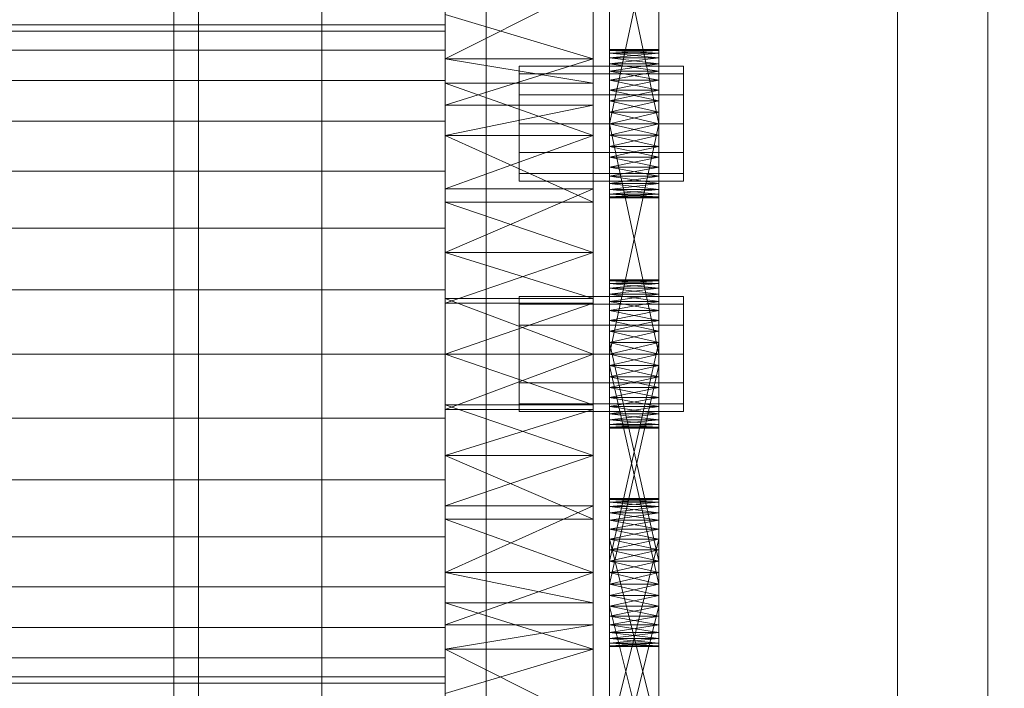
# Model space of a CAD drawing. Header units: millimetres. Extents: x -4738 to 65662, y -68080 to 6847.
# Tile 408 of 656: x 1378 to 1498, y -33554 to -33473. Entities that reach past the tile are written whole.
import ezdxf

# ---------------------------------------------------------------- set-up
doc = ezdxf.new("R2010")
doc.units = ezdxf.units.MM
for name, color, linetype, lineweight in [('COTAS_O', 1, 'Continuous', 0), ('frontal_C03', 7, 'Continuous', 0), ('frontal_secador', 7, 'Continuous', 0)]:
    doc.layers.add(name, color=color, linetype=linetype, lineweight=lineweight)
doc.dimstyles.new('R19_100', dxfattribs={"dimtxt": 250, "dimasz": 150, "dimexe": 150, "dimexo": 80, "dimgap": 100, "dimtad": 1, "dimtih": 1, "dimtoh": 1, "dimdsep": 46, "dimcen": 0.09, "dimadec": 0, "dimazin": 0, "dimtfac": 1, "dimtdec": 4, "dimtofl": 0, "dimtmove": 0, "dimatfit": 3, "dimfxl": 1, "dimtolj": 1, "dimtzin": 0, "dimarcsym": 0})

# ---------------------------------------------------------------- blocks, each defined once
blk = doc.blocks.new('DIM_R30_48')
at = {"layer": 'COTAS_O'}
for p, q in [((-1725, -33700), (-1575, -33655)), ((1725, -33700), (1575, -33655)), ((-1725, -34400), (-1725, -33700)), ((-1725, -33700), (1725, -33700)), ((-1725, -33700), (-1575, -33745)), ((1725, -33700), (1575, -33745)), ((1725, -34400), (1725, -33700))]:
    blk.add_line(p, q, dxfattribs=at)
blk.add_text('3450 O', height=250, dxfattribs=at).set_placement((0, -33600))

msp = doc.modelspace()

# ---------------------------------------------------------------- linework, layer by layer
at = {"layer": 'frontal_C03'}
for p, q in [((1435, -34954.179), (1435, -32259.264)), ((1496, -34954.179), (1496, -32259.264)), ((1435, -32263.162), (1435, -34958.077)), ((1435, -35437.51), (1435, -32742.595)), ((1435, -32746.492), (1435, -35441.408)), ((1496, -32746.492), (1496, -35441.408)), ((1415, -35988), (1415, -33007.45)), ((1485, -35988), (1485, -33007.45))]:
    msp.add_line(p, q, dxfattribs=at)
at = {"layer": 'frontal_secador'}
for p, q in [((1400, -36000), (1400, -33000)), ((1397, -35940), (1397, -33075)), ((1400, -36000), (1400, -33075)), ((1400, -34600), (1400, -33075)), ((1400, -35940), (1400, -33075)), ((1400, -34650), (1400, -33075)), ((1400, -36000), (1400, -33250)), ((1430, -33443.111), (1430, -33477.635)), ((1430, -33443.111), (1430, -33525.858)), ((1448, -33477.635), (1448, -33443.111)), ((1448, -33525.858), (1448, -33443.111)), ((1450, -33488.281), (1450, -33449.481)), ((1456, -33449.481), (1456, -33488.281)), ((1450, -33451.136), (1450, -33488.281)), ((1456, -33488.281), (1456, -33451.136)), ((1450, -33488.281), (1450, -33453.414)), ((1456, -33453.414), (1456, -33488.281)), ((1450, -33485.5), (1450, -33456.092)), ((1450, -33488.281), (1450, -33456.092)), ((1456, -33456.092), (1456, -33485.5)), ((1456, -33456.092), (1456, -33488.281)), ((1430, -33457.639), (1430, -33477.635)), ((1430, -33501.142), (1430, -33457.639)), ((1430, -33549.365), (1430, -33457.639)), ((1430, -33457.639), (1430, -33525.858)), ((1430, -33591.527), (1430, -33457.639)), ((1448, -33477.635), (1448, -33457.639)), ((1448, -33457.639), (1448, -33501.142)), ((1448, -33457.639), (1448, -33549.365)), ((1448, -33525.858), (1448, -33457.639)), ((1448, -33457.639), (1448, -33591.527)), ((1450, -33457.5), (1450, -33485.5)), ((1456, -33485.5), (1450, -33457.5)), ((1456, -33457.5), (1450, -33485.5)), ((1456, -33485.5), (1456, -33457.5)), ((1430, -33477.635), (1430, -33462.194)), ((1448, -33462.194), (1448, -33477.635)), ((1430, -33468.565), (1430, -33477.635)), ((1448, -33468.565), (1430, -33477.635)), ((1448, -33477.635), (1448, -33468.565)), ((1430, -33477.635), (1430, -33472.223)), ((1448, -33477.635), (1430, -33472.223)), ((1448, -33472.223), (1448, -33477.635)), ((1430, -33473.5), (1325, -33473.5)), ((1430, -33474.269), (1430, -33473.5)), ((1430, -33474.269), (1325, -33474.269)), ((1430, -33476.545), (1430, -33474.269)), ((1430, -33476.545), (1325, -33476.545)), ((1430, -33480.241), (1430, -33476.545)), ((1450, -33476.611), (1450, -33476.5)), ((1456, -33476.611), (1450, -33476.5)), ((1456, -33476.5), (1450, -33476.5)), ((1456, -33476.5), (1450, -33476.611)), ((1450, -33476.611), (1450, -33477.481)), ((1450, -33476.94), (1450, -33476.611)), ((1450, -33476.611), (1450, -33479.136)), ((1456, -33476.94), (1450, -33476.611)), ((1456, -33476.611), (1450, -33476.611)), ((1456, -33476.611), (1450, -33476.94)), ((1450, -33477.481), (1450, -33476.94)), ((1456, -33477.481), (1450, -33476.94)), ((1456, -33476.94), (1450, -33476.94)), ((1456, -33476.94), (1450, -33477.481)), ((1456, -33476.611), (1456, -33476.5)), ((1456, -33477.481), (1456, -33476.611)), ((1456, -33476.611), (1456, -33476.94)), ((1456, -33479.136), (1456, -33476.611)), ((1456, -33476.94), (1456, -33477.481)), ((1430, -33477.635), (1430, -33495.058)), ((1430, -33480.589), (1430, -33477.635)), ((1430, -33477.635), (1430, -33501.142)), ((1430, -33477.635), (1430, -33483.268)), ((1430, -33477.635), (1430, -33525.858)), ((1448, -33480.589), (1430, -33477.635)), ((1448, -33477.635), (1430, -33477.635)), ((1448, -33477.635), (1430, -33483.268)), ((1439, -33479.438), (1439, -33478.5)), ((1459, -33478.5), (1439, -33478.5)), ((1448, -33495.058), (1448, -33477.635)), ((1448, -33477.635), (1448, -33480.589)), ((1448, -33501.142), (1448, -33477.635)), ((1448, -33483.268), (1448, -33477.635)), ((1448, -33525.858), (1448, -33477.635)), ((1450, -33477.481), (1450, -33479.136)), ((1450, -33478.219), (1450, -33477.481)), ((1450, -33481.414), (1450, -33477.481)), ((1450, -33516.281), (1450, -33477.481)), ((1456, -33478.219), (1450, -33477.481)), ((1456, -33477.481), (1450, -33477.481)), ((1456, -33477.481), (1450, -33478.219)), ((1450, -33479.136), (1450, -33478.219)), ((1456, -33479.136), (1450, -33478.219)), ((1456, -33478.219), (1450, -33478.219)), ((1456, -33478.219), (1450, -33479.136)), ((1456, -33479.136), (1456, -33477.481)), ((1456, -33477.481), (1456, -33478.219)), ((1456, -33477.481), (1456, -33481.414)), ((1456, -33477.481), (1456, -33516.281)), ((1456, -33478.219), (1456, -33479.136)), ((1459, -33479.438), (1459, -33478.5)), ((1439, -33482), (1439, -33479.438)), ((1459, -33479.438), (1439, -33479.438)), ((1450, -33479.136), (1450, -33481.414)), ((1450, -33480.21), (1450, -33479.136)), ((1450, -33479.136), (1450, -33484.092)), ((1450, -33479.136), (1450, -33516.281)), ((1456, -33480.21), (1450, -33479.136)), ((1456, -33479.136), (1450, -33479.136)), ((1456, -33479.136), (1450, -33480.21)), ((1456, -33481.414), (1456, -33479.136)), ((1456, -33479.136), (1456, -33480.21)), ((1456, -33484.092), (1456, -33479.136)), ((1456, -33516.281), (1456, -33479.136)), ((1459, -33482), (1459, -33479.438)), ((1430, -33480.241), (1325, -33480.241)), ((1430, -33485.216), (1430, -33480.241)), ((1430, -33480.589), (1430, -33495.058)), ((1430, -33486.925), (1430, -33480.589)), ((1448, -33486.925), (1430, -33480.589)), ((1448, -33480.589), (1430, -33480.589)), ((1448, -33495.058), (1448, -33480.589)), ((1448, -33480.589), (1448, -33486.925)), ((1450, -33481.414), (1450, -33480.21)), ((1456, -33481.414), (1450, -33480.21)), ((1456, -33480.21), (1450, -33480.21)), ((1456, -33480.21), (1450, -33481.414)), ((1456, -33480.21), (1456, -33481.414)), ((1439, -33485.5), (1439, -33482)), ((1459, -33482), (1439, -33482)), ((1450, -33481.414), (1450, -33484.092)), ((1450, -33482.719), (1450, -33481.414)), ((1450, -33516.281), (1450, -33481.414)), ((1456, -33482.719), (1450, -33481.414)), ((1456, -33481.414), (1450, -33481.414)), ((1456, -33481.414), (1450, -33482.719)), ((1456, -33484.092), (1456, -33481.414)), ((1456, -33481.414), (1456, -33482.719)), ((1456, -33481.414), (1456, -33516.281)), ((1459, -33485.5), (1459, -33482)), ((1430, -33493.424), (1430, -33483.268)), ((1430, -33483.268), (1430, -33486.925)), ((1430, -33501.142), (1430, -33483.268)), ((1448, -33483.268), (1430, -33483.268)), ((1448, -33483.268), (1430, -33486.925)), ((1448, -33483.268), (1448, -33493.424)), ((1448, -33486.925), (1448, -33483.268)), ((1448, -33483.268), (1448, -33501.142)), ((1450, -33484.092), (1450, -33482.719)), ((1456, -33484.092), (1450, -33482.719)), ((1456, -33482.719), (1450, -33482.719)), ((1456, -33482.719), (1450, -33484.092)), ((1456, -33482.719), (1456, -33484.092)), ((1450, -33513.5), (1450, -33484.092)), ((1450, -33484.092), (1450, -33485.5)), ((1450, -33516.281), (1450, -33484.092)), ((1456, -33485.5), (1450, -33484.092)), ((1456, -33484.092), (1450, -33484.092)), ((1456, -33484.092), (1450, -33485.5)), ((1456, -33484.092), (1456, -33513.5)), ((1456, -33485.5), (1456, -33484.092)), ((1456, -33484.092), (1456, -33516.281)), ((1430, -33485.216), (1325, -33485.216)), ((1430, -33491.277), (1430, -33485.216)), ((1439, -33485.5), (1439, -33489)), ((1439, -33485.5), (1459, -33485.5)), ((1450, -33485.5), (1450, -33513.5)), ((1456, -33513.5), (1450, -33485.5)), ((1456, -33485.5), (1450, -33485.5)), ((1456, -33485.5), (1450, -33513.5)), ((1450, -33488.281), (1450, -33485.5)), ((1450, -33485.5), (1450, -33486.908)), ((1456, -33485.5), (1450, -33486.908)), ((1456, -33486.908), (1450, -33485.5)), ((1456, -33513.5), (1456, -33485.5)), ((1456, -33485.5), (1456, -33488.281)), ((1456, -33486.908), (1456, -33485.5)), ((1459, -33489), (1459, -33485.5)), ((1430, -33495.058), (1430, -33486.925)), ((1430, -33486.925), (1430, -33493.424)), ((1448, -33495.058), (1430, -33486.925)), ((1448, -33486.925), (1430, -33486.925)), ((1448, -33486.925), (1430, -33493.424)), ((1448, -33486.925), (1448, -33495.058)), ((1448, -33493.424), (1448, -33486.925)), ((1450, -33486.908), (1450, -33488.281)), ((1456, -33486.908), (1450, -33486.908)), ((1456, -33486.908), (1450, -33488.281)), ((1456, -33488.281), (1450, -33486.908)), ((1456, -33488.281), (1456, -33486.908)), ((1439, -33489), (1439, -33491.562)), ((1459, -33489), (1439, -33489)), ((1450, -33490.79), (1450, -33488.281)), ((1450, -33488.281), (1450, -33489.586)), ((1450, -33492.781), (1450, -33488.281)), ((1450, -33494.5), (1450, -33488.281)), ((1456, -33488.281), (1450, -33488.281)), ((1456, -33488.281), (1450, -33489.586)), ((1456, -33489.586), (1450, -33488.281)), ((1456, -33488.281), (1456, -33490.79)), ((1456, -33489.586), (1456, -33488.281)), ((1456, -33488.281), (1456, -33492.781)), ((1456, -33488.281), (1456, -33494.5)), ((1459, -33489), (1459, -33491.562)), ((1450, -33489.586), (1450, -33490.79)), ((1456, -33489.586), (1450, -33489.586)), ((1456, -33489.586), (1450, -33490.79)), ((1456, -33490.79), (1450, -33489.586)), ((1456, -33490.79), (1456, -33489.586)), ((1430, -33491.277), (1325, -33491.277)), ((1430, -33498.193), (1430, -33491.277)), ((1439, -33491.562), (1439, -33492.5)), ((1459, -33491.562), (1439, -33491.562)), ((1450, -33492.781), (1450, -33490.79)), ((1450, -33490.79), (1450, -33491.864)), ((1456, -33490.79), (1450, -33490.79)), ((1456, -33490.79), (1450, -33491.864)), ((1456, -33491.864), (1450, -33490.79)), ((1456, -33490.79), (1456, -33492.781)), ((1456, -33491.864), (1456, -33490.79)), ((1459, -33491.562), (1459, -33492.5)), ((1459, -33492.5), (1439, -33492.5)), ((1450, -33491.864), (1450, -33492.781)), ((1456, -33491.864), (1450, -33491.864)), ((1456, -33491.864), (1450, -33492.781)), ((1456, -33492.781), (1450, -33491.864)), ((1450, -33494.06), (1450, -33492.781)), ((1450, -33492.781), (1450, -33493.519)), ((1450, -33494.5), (1450, -33492.781)), ((1456, -33492.781), (1450, -33492.781)), ((1456, -33492.781), (1450, -33493.519)), ((1456, -33493.519), (1450, -33492.781)), ((1456, -33492.781), (1456, -33491.864)), ((1456, -33492.781), (1456, -33494.06)), ((1456, -33493.519), (1456, -33492.781)), ((1456, -33492.781), (1456, -33494.5)), ((1430, -33493.424), (1430, -33501.142)), ((1448, -33493.424), (1430, -33493.424)), ((1448, -33493.424), (1430, -33501.142)), ((1448, -33501.142), (1448, -33493.424)), ((1450, -33493.519), (1450, -33494.06)), ((1456, -33493.519), (1450, -33493.519)), ((1456, -33493.519), (1450, -33494.06)), ((1456, -33494.06), (1450, -33493.519)), ((1450, -33494.5), (1450, -33494.06)), ((1450, -33494.06), (1450, -33494.389)), ((1456, -33494.06), (1450, -33494.06)), ((1456, -33494.06), (1450, -33494.389)), ((1456, -33494.389), (1450, -33494.06)), ((1456, -33494.06), (1456, -33493.519)), ((1456, -33494.06), (1456, -33494.5)), ((1456, -33494.389), (1456, -33494.06)), ((1430, -33501.142), (1430, -33495.058)), ((1448, -33501.142), (1430, -33495.058)), ((1448, -33495.058), (1430, -33495.058)), ((1448, -33495.058), (1448, -33501.142)), ((1450, -33494.389), (1450, -33494.5)), ((1456, -33494.389), (1450, -33494.389)), ((1456, -33494.389), (1450, -33494.5)), ((1456, -33494.5), (1450, -33494.389)), ((1456, -33494.5), (1450, -33494.5)), ((1456, -33494.5), (1456, -33494.389)), ((1430, -33498.193), (1325, -33498.193)), ((1430, -33505.696), (1430, -33498.193)), ((1430, -33501.142), (1430, -33519.698)), ((1430, -33506.752), (1430, -33501.142)), ((1430, -33501.142), (1430, -33525.858)), ((1430, -33501.142), (1430, -33507.302)), ((1430, -33549.365), (1430, -33501.142)), ((1448, -33506.752), (1430, -33501.142)), ((1448, -33501.142), (1430, -33501.142)), ((1448, -33501.142), (1430, -33507.302)), ((1448, -33519.698), (1448, -33501.142)), ((1448, -33501.142), (1448, -33506.752)), ((1448, -33525.858), (1448, -33501.142)), ((1448, -33507.302), (1448, -33501.142)), ((1448, -33501.142), (1448, -33549.365)), ((1450, -33504.611), (1450, -33504.5)), ((1456, -33504.611), (1450, -33504.5)), ((1456, -33504.5), (1450, -33504.5)), ((1456, -33504.5), (1450, -33504.611)), ((1450, -33504.5), (1450, -33504.94)), ((1450, -33504.5), (1450, -33506.219)), ((1450, -33504.611), (1450, -33505.481)), ((1450, -33504.94), (1450, -33504.611)), ((1450, -33504.611), (1450, -33507.136)), ((1450, -33504.611), (1450, -33512.092)), ((1450, -33509.414), (1450, -33504.611)), ((1456, -33504.94), (1450, -33504.611)), ((1456, -33504.611), (1450, -33504.611)), ((1456, -33504.611), (1450, -33504.94)), ((1456, -33504.611), (1456, -33504.5)), ((1456, -33504.94), (1456, -33504.5)), ((1456, -33506.219), (1456, -33504.5)), ((1456, -33505.481), (1456, -33504.611)), ((1456, -33504.611), (1456, -33504.94)), ((1456, -33507.136), (1456, -33504.611)), ((1456, -33512.092), (1456, -33504.611)), ((1456, -33504.611), (1456, -33509.414)), ((1430, -33505.696), (1325, -33505.696)), ((1430, -33513.5), (1430, -33505.696)), ((1450, -33505.481), (1450, -33504.94)), ((1456, -33505.481), (1450, -33504.94)), ((1456, -33504.94), (1450, -33504.94)), ((1456, -33504.94), (1450, -33505.481)), ((1450, -33504.94), (1450, -33506.219)), ((1450, -33505.481), (1450, -33507.136)), ((1450, -33506.219), (1450, -33505.481)), ((1450, -33509.414), (1450, -33505.481)), ((1456, -33506.219), (1450, -33505.481)), ((1456, -33505.481), (1450, -33505.481)), ((1456, -33505.481), (1450, -33506.219)), ((1456, -33504.94), (1456, -33505.481)), ((1456, -33506.219), (1456, -33504.94)), ((1456, -33507.136), (1456, -33505.481)), ((1456, -33505.481), (1456, -33506.219)), ((1456, -33505.481), (1456, -33509.414)), ((1430, -33506.752), (1430, -33519.698)), ((1430, -33513.5), (1430, -33506.752)), ((1448, -33513.5), (1430, -33506.752)), ((1448, -33506.752), (1430, -33506.752)), ((1439, -33507.438), (1439, -33506.5)), ((1459, -33506.5), (1439, -33506.5)), ((1448, -33519.698), (1448, -33506.752)), ((1448, -33506.752), (1448, -33513.5)), ((1450, -33507.136), (1450, -33506.219)), ((1456, -33507.136), (1450, -33506.219)), ((1456, -33506.219), (1450, -33506.219)), ((1456, -33506.219), (1450, -33507.136)), ((1450, -33506.219), (1450, -33508.21)), ((1450, -33506.219), (1450, -33510.719)), ((1450, -33506.219), (1450, -33541.483)), ((1450, -33544.161), (1450, -33506.219)), ((1450, -33507.136), (1450, -33509.414)), ((1450, -33508.21), (1450, -33507.136)), ((1450, -33507.136), (1450, -33512.092)), ((1456, -33508.21), (1450, -33507.136)), ((1456, -33507.136), (1450, -33507.136)), ((1456, -33507.136), (1450, -33508.21)), ((1456, -33506.219), (1456, -33507.136)), ((1456, -33508.21), (1456, -33506.219)), ((1456, -33510.719), (1456, -33506.219)), ((1456, -33541.483), (1456, -33506.219)), ((1456, -33506.219), (1456, -33544.161)), ((1456, -33509.414), (1456, -33507.136)), ((1456, -33507.136), (1456, -33508.21)), ((1456, -33512.092), (1456, -33507.136)), ((1459, -33507.438), (1459, -33506.5)), ((1430, -33520.248), (1430, -33507.302)), ((1430, -33507.302), (1430, -33513.5)), ((1430, -33525.858), (1430, -33507.302)), ((1448, -33507.302), (1430, -33507.302)), ((1448, -33507.302), (1430, -33513.5)), ((1439, -33510), (1439, -33507.438)), ((1459, -33507.438), (1439, -33507.438)), ((1448, -33507.302), (1448, -33520.248)), ((1448, -33513.5), (1448, -33507.302)), ((1448, -33507.302), (1448, -33525.858)), ((1450, -33509.414), (1450, -33508.21)), ((1456, -33509.414), (1450, -33508.21)), ((1456, -33508.21), (1450, -33508.21)), ((1456, -33508.21), (1450, -33509.414)), ((1450, -33508.21), (1450, -33510.719)), ((1456, -33508.21), (1456, -33509.414)), ((1456, -33510.719), (1456, -33508.21)), ((1459, -33510), (1459, -33507.438)), ((1450, -33509.414), (1450, -33512.092)), ((1450, -33510.719), (1450, -33509.414)), ((1450, -33540.075), (1450, -33509.414)), ((1450, -33545.365), (1450, -33509.414)), ((1450, -33548.635), (1450, -33509.414)), ((1456, -33510.719), (1450, -33509.414)), ((1456, -33509.414), (1450, -33509.414)), ((1456, -33509.414), (1450, -33510.719)), ((1456, -33512.092), (1456, -33509.414)), ((1456, -33509.414), (1456, -33510.719)), ((1456, -33509.414), (1456, -33540.075)), ((1456, -33509.414), (1456, -33545.365)), ((1456, -33509.414), (1456, -33548.635)), ((1439, -33513.5), (1439, -33510)), ((1459, -33510), (1439, -33510)), ((1450, -33512.092), (1450, -33510.719)), ((1456, -33512.092), (1450, -33510.719)), ((1456, -33510.719), (1450, -33510.719)), ((1456, -33510.719), (1450, -33512.092)), ((1450, -33510.719), (1450, -33538.667)), ((1450, -33513.5), (1450, -33510.719)), ((1450, -33510.719), (1450, -33541.483)), ((1450, -33544.161), (1450, -33510.719)), ((1456, -33510.719), (1456, -33512.092)), ((1456, -33538.667), (1456, -33510.719)), ((1456, -33510.719), (1456, -33513.5)), ((1456, -33541.483), (1456, -33510.719)), ((1456, -33510.719), (1456, -33544.161)), ((1459, -33513.5), (1459, -33510)), ((1450, -33512.092), (1450, -33514.908)), ((1450, -33513.5), (1450, -33512.092)), ((1450, -33540.075), (1450, -33512.092)), ((1450, -33512.092), (1450, -33538.667)), ((1450, -33512.092), (1450, -33542.857)), ((1450, -33512.092), (1450, -33545.365)), ((1450, -33512.092), (1450, -33548.635)), ((1456, -33513.5), (1450, -33512.092)), ((1456, -33512.092), (1450, -33512.092)), ((1456, -33512.092), (1450, -33538.667)), ((1456, -33538.667), (1450, -33512.092)), ((1456, -33512.092), (1450, -33513.5)), ((1456, -33514.908), (1456, -33512.092)), ((1456, -33512.092), (1456, -33513.5)), ((1456, -33512.092), (1456, -33540.075)), ((1456, -33538.667), (1456, -33512.092)), ((1456, -33542.857), (1456, -33512.092)), ((1456, -33545.365), (1456, -33512.092)), ((1456, -33548.635), (1456, -33512.092)), ((1325, -33513.5), (1430, -33513.5)), ((1430, -33521.304), (1430, -33513.5)), ((1430, -33519.698), (1430, -33513.5)), ((1430, -33513.5), (1430, -33520.248)), ((1430, -33513.5), (1448, -33513.5)), ((1448, -33513.5), (1430, -33520.248)), ((1448, -33519.698), (1430, -33513.5)), ((1439, -33513.5), (1439, -33517)), ((1439, -33513.5), (1459, -33513.5)), ((1448, -33513.5), (1448, -33519.698)), ((1448, -33520.248), (1448, -33513.5)), ((1450, -33516.281), (1450, -33513.5)), ((1450, -33513.5), (1450, -33514.908)), ((1450, -33513.5), (1456, -33513.5)), ((1456, -33513.5), (1450, -33514.908)), ((1456, -33514.908), (1450, -33513.5)), ((1450, -33541.483), (1450, -33513.5)), ((1450, -33544.161), (1450, -33513.5)), ((1456, -33513.5), (1456, -33516.281)), ((1456, -33514.908), (1456, -33513.5)), ((1456, -33513.5), (1456, -33541.483)), ((1456, -33513.5), (1456, -33544.161)), ((1459, -33517), (1459, -33513.5)), ((1450, -33514.908), (1450, -33516.281)), ((1456, -33514.908), (1450, -33514.908)), ((1456, -33514.908), (1450, -33516.281)), ((1456, -33516.281), (1450, -33514.908)), ((1450, -33514.908), (1450, -33542.857)), ((1450, -33541.483), (1450, -33514.908)), ((1456, -33541.483), (1450, -33514.908)), ((1456, -33514.908), (1450, -33541.483)), ((1456, -33516.281), (1456, -33514.908)), ((1456, -33542.857), (1456, -33514.908)), ((1456, -33514.908), (1456, -33541.483)), ((1450, -33518.79), (1450, -33516.281)), ((1450, -33516.281), (1450, -33517.586)), ((1450, -33520.781), (1450, -33516.281)), ((1450, -33522.5), (1450, -33516.281)), ((1456, -33516.281), (1450, -33516.281)), ((1456, -33516.281), (1450, -33517.586)), ((1456, -33517.586), (1450, -33516.281)), ((1456, -33516.281), (1456, -33518.79)), ((1456, -33517.586), (1456, -33516.281)), ((1456, -33516.281), (1456, -33520.781)), ((1456, -33516.281), (1456, -33522.5)), ((1439, -33517), (1439, -33519.562)), ((1459, -33517), (1439, -33517)), ((1450, -33517.586), (1450, -33518.79)), ((1456, -33517.586), (1450, -33517.586)), ((1456, -33517.586), (1450, -33518.79)), ((1456, -33518.79), (1450, -33517.586)), ((1456, -33518.79), (1456, -33517.586)), ((1459, -33517), (1459, -33519.562)), ((1450, -33520.781), (1450, -33518.79)), ((1450, -33518.79), (1450, -33519.864)), ((1456, -33518.79), (1450, -33518.79)), ((1456, -33518.79), (1450, -33519.864)), ((1456, -33519.864), (1450, -33518.79)), ((1456, -33518.79), (1456, -33520.781)), ((1456, -33519.864), (1456, -33518.79)), ((1430, -33525.858), (1430, -33519.698)), ((1448, -33525.858), (1430, -33519.698)), ((1448, -33519.698), (1430, -33519.698)), ((1430, -33520.248), (1430, -33525.858)), ((1448, -33520.248), (1430, -33520.248)), ((1448, -33520.248), (1430, -33525.858)), ((1439, -33519.562), (1439, -33520.5)), ((1459, -33519.562), (1439, -33519.562)), ((1448, -33519.698), (1448, -33525.858)), ((1448, -33525.858), (1448, -33520.248)), ((1450, -33519.864), (1450, -33520.781)), ((1456, -33519.864), (1450, -33519.864)), ((1456, -33519.864), (1450, -33520.781)), ((1456, -33520.781), (1450, -33519.864)), ((1456, -33520.781), (1456, -33519.864)), ((1459, -33519.562), (1459, -33520.5)), ((1430, -33521.304), (1325, -33521.304)), ((1430, -33521.304), (1430, -33528.807)), ((1459, -33520.5), (1439, -33520.5)), ((1450, -33522.06), (1450, -33520.781)), ((1450, -33520.781), (1450, -33521.519)), ((1450, -33522.5), (1450, -33520.781)), ((1456, -33520.781), (1450, -33520.781)), ((1456, -33520.781), (1450, -33521.519)), ((1456, -33521.519), (1450, -33520.781)), ((1450, -33521.519), (1450, -33522.06)), ((1456, -33521.519), (1450, -33521.519)), ((1456, -33521.519), (1450, -33522.06)), ((1456, -33522.06), (1450, -33521.519)), ((1456, -33520.781), (1456, -33522.06)), ((1456, -33521.519), (1456, -33520.781)), ((1456, -33520.781), (1456, -33522.5)), ((1456, -33522.06), (1456, -33521.519)), ((1450, -33522.5), (1450, -33522.06)), ((1450, -33522.06), (1450, -33522.389)), ((1456, -33522.06), (1450, -33522.06)), ((1456, -33522.06), (1450, -33522.389)), ((1456, -33522.389), (1450, -33522.06)), ((1450, -33522.389), (1450, -33522.5)), ((1456, -33522.389), (1450, -33522.389)), ((1456, -33522.389), (1450, -33522.5)), ((1456, -33522.5), (1450, -33522.389)), ((1456, -33522.5), (1450, -33522.5)), ((1456, -33522.06), (1456, -33522.5)), ((1456, -33522.389), (1456, -33522.06)), ((1456, -33522.5), (1456, -33522.389)), ((1430, -33525.858), (1430, -33543.732)), ((1430, -33533.576), (1430, -33525.858)), ((1430, -33549.365), (1430, -33525.858)), ((1430, -33525.858), (1430, -33531.942)), ((1430, -33525.858), (1430, -33569.361)), ((1430, -33525.858), (1430, -33591.527)), ((1448, -33525.858), (1430, -33525.858)), ((1448, -33525.858), (1430, -33531.942)), ((1448, -33533.576), (1430, -33525.858)), ((1448, -33543.732), (1448, -33525.858)), ((1448, -33525.858), (1448, -33533.576)), ((1448, -33525.858), (1448, -33549.365)), ((1448, -33531.942), (1448, -33525.858)), ((1448, -33569.361), (1448, -33525.858)), ((1448, -33591.527), (1448, -33525.858)), ((1430, -33528.807), (1325, -33528.807)), ((1430, -33528.807), (1430, -33535.723)), ((1450, -33531.186), (1450, -33531.075)), ((1456, -33531.186), (1450, -33531.075)), ((1456, -33531.075), (1450, -33531.075)), ((1456, -33531.075), (1450, -33531.186)), ((1450, -33531.075), (1450, -33531.516)), ((1450, -33531.186), (1450, -33532.056)), ((1450, -33531.516), (1450, -33531.186)), ((1450, -33533.711), (1450, -33531.186)), ((1456, -33531.516), (1450, -33531.186)), ((1456, -33531.186), (1450, -33531.186)), ((1456, -33531.186), (1450, -33531.516)), ((1456, -33531.186), (1456, -33531.075)), ((1456, -33531.516), (1456, -33531.075)), ((1456, -33532.056), (1456, -33531.186)), ((1456, -33531.186), (1456, -33531.516)), ((1456, -33531.186), (1456, -33533.711)), ((1430, -33546.411), (1430, -33531.942)), ((1430, -33531.942), (1430, -33540.075)), ((1430, -33549.365), (1430, -33531.942)), ((1448, -33531.942), (1430, -33531.942)), ((1448, -33531.942), (1430, -33540.075)), ((1448, -33531.942), (1448, -33546.411)), ((1448, -33540.075), (1448, -33531.942)), ((1448, -33531.942), (1448, -33549.365)), ((1450, -33532.056), (1450, -33531.516)), ((1456, -33532.056), (1450, -33531.516)), ((1456, -33531.516), (1450, -33531.516)), ((1456, -33531.516), (1450, -33532.056)), ((1450, -33531.516), (1450, -33532.794)), ((1450, -33531.516), (1450, -33534.785)), ((1450, -33531.516), (1450, -33562.642)), ((1450, -33532.056), (1450, -33533.711)), ((1450, -33532.794), (1450, -33532.056)), ((1450, -33532.056), (1450, -33535.99)), ((1450, -33532.056), (1450, -33541.483)), ((1456, -33532.794), (1450, -33532.056)), ((1456, -33532.056), (1450, -33532.056)), ((1456, -33532.056), (1450, -33532.794)), ((1456, -33531.516), (1456, -33532.056)), ((1456, -33532.794), (1456, -33531.516)), ((1456, -33534.785), (1456, -33531.516)), ((1456, -33562.642), (1456, -33531.516)), ((1456, -33533.711), (1456, -33532.056)), ((1456, -33532.056), (1456, -33532.794)), ((1456, -33535.99), (1456, -33532.056)), ((1456, -33541.483), (1456, -33532.056)), ((1430, -33533.576), (1430, -33543.732)), ((1430, -33540.075), (1430, -33533.576)), ((1448, -33540.075), (1430, -33533.576)), ((1448, -33533.576), (1430, -33533.576)), ((1448, -33543.732), (1448, -33533.576)), ((1448, -33533.576), (1448, -33540.075)), ((1450, -33533.711), (1450, -33532.794)), ((1456, -33533.711), (1450, -33532.794)), ((1456, -33532.794), (1450, -33532.794)), ((1456, -33532.794), (1450, -33533.711)), ((1450, -33532.794), (1450, -33534.785)), ((1456, -33532.794), (1456, -33533.711)), ((1456, -33534.785), (1456, -33532.794)), ((1450, -33533.711), (1450, -33535.99)), ((1450, -33534.785), (1450, -33533.711)), ((1450, -33561.268), (1450, -33533.711)), ((1450, -33566.831), (1450, -33533.711)), ((1450, -33533.711), (1450, -33541.483)), ((1450, -33573.05), (1450, -33533.711)), ((1456, -33534.785), (1450, -33533.711)), ((1456, -33533.711), (1450, -33533.711)), ((1456, -33533.711), (1450, -33534.785)), ((1450, -33535.99), (1450, -33534.785)), ((1456, -33535.99), (1450, -33534.785)), ((1456, -33534.785), (1450, -33534.785)), ((1456, -33534.785), (1450, -33535.99)), ((1450, -33534.785), (1450, -33559.964)), ((1450, -33537.294), (1450, -33534.785)), ((1450, -33534.785), (1450, -33562.642)), ((1450, -33540.075), (1450, -33534.785)), ((1450, -33570.414), (1450, -33534.785)), ((1456, -33535.99), (1456, -33533.711)), ((1456, -33533.711), (1456, -33534.785)), ((1456, -33533.711), (1456, -33561.268)), ((1456, -33533.711), (1456, -33566.831)), ((1456, -33541.483), (1456, -33533.711)), ((1456, -33533.711), (1456, -33573.05)), ((1456, -33534.785), (1456, -33535.99)), ((1456, -33559.964), (1456, -33534.785)), ((1456, -33534.785), (1456, -33537.294)), ((1456, -33562.642), (1456, -33534.785)), ((1456, -33534.785), (1456, -33540.075)), ((1456, -33534.785), (1456, -33570.414)), ((1430, -33535.723), (1325, -33535.723)), ((1430, -33535.723), (1430, -33541.784)), ((1450, -33535.99), (1450, -33538.667)), ((1450, -33537.294), (1450, -33535.99)), ((1450, -33561.268), (1450, -33535.99)), ((1450, -33535.99), (1450, -33559.964)), ((1450, -33535.99), (1450, -33541.483)), ((1456, -33537.294), (1450, -33535.99)), ((1456, -33535.99), (1450, -33535.99)), ((1456, -33535.99), (1450, -33559.964)), ((1456, -33559.964), (1450, -33535.99)), ((1456, -33535.99), (1450, -33537.294)), ((1456, -33538.667), (1456, -33535.99)), ((1456, -33535.99), (1456, -33537.294)), ((1456, -33535.99), (1456, -33561.268)), ((1456, -33559.964), (1456, -33535.99)), ((1456, -33541.483), (1456, -33535.99)), ((1450, -33538.667), (1450, -33537.294)), ((1456, -33538.667), (1450, -33537.294)), ((1456, -33537.294), (1450, -33537.294)), ((1450, -33540.075), (1450, -33537.294)), ((1456, -33537.294), (1450, -33538.667)), ((1456, -33537.294), (1456, -33538.667)), ((1456, -33537.294), (1456, -33540.075)), ((1450, -33538.667), (1450, -33540.075)), ((1456, -33538.667), (1450, -33538.667)), ((1456, -33538.667), (1450, -33540.075)), ((1450, -33538.667), (1450, -33541.483)), ((1456, -33540.075), (1450, -33538.667)), ((1456, -33540.075), (1456, -33538.667)), ((1456, -33541.483), (1456, -33538.667)), ((1430, -33540.075), (1430, -33546.411)), ((1430, -33543.732), (1430, -33540.075)), ((1448, -33540.075), (1430, -33540.075)), ((1448, -33540.075), (1430, -33546.411)), ((1448, -33543.732), (1430, -33540.075)), ((1448, -33546.411), (1448, -33540.075)), ((1448, -33540.075), (1448, -33543.732)), ((1450, -33542.857), (1450, -33540.075)), ((1450, -33540.075), (1450, -33541.483)), ((1450, -33545.365), (1450, -33540.075)), ((1456, -33540.075), (1450, -33540.075)), ((1456, -33540.075), (1450, -33541.483)), ((1456, -33541.483), (1450, -33540.075)), ((1450, -33570.414), (1450, -33540.075)), ((1456, -33540.075), (1456, -33542.857)), ((1456, -33541.483), (1456, -33540.075)), ((1456, -33540.075), (1456, -33545.365)), ((1456, -33540.075), (1456, -33570.414)), ((1430, -33541.784), (1325, -33541.784)), ((1430, -33541.784), (1430, -33546.759)), ((1450, -33542.857), (1450, -33541.483)), ((1456, -33541.483), (1450, -33541.483)), ((1456, -33541.483), (1450, -33542.857)), ((1456, -33542.857), (1450, -33541.483)), ((1450, -33541.483), (1450, -33544.161)), ((1450, -33541.483), (1450, -33569.34)), ((1450, -33541.483), (1450, -33571.331)), ((1450, -33541.483), (1450, -33573.05)), ((1450, -33541.483), (1450, -33546.439)), ((1450, -33541.483), (1450, -33548.965)), ((1456, -33541.483), (1456, -33542.857)), ((1456, -33544.161), (1456, -33541.483)), ((1456, -33569.34), (1456, -33541.483)), ((1456, -33571.331), (1456, -33541.483)), ((1456, -33573.05), (1456, -33541.483)), ((1456, -33546.439), (1456, -33541.483)), ((1456, -33548.965), (1456, -33541.483)), ((1450, -33545.365), (1450, -33542.857)), ((1450, -33542.857), (1450, -33544.161)), ((1456, -33542.857), (1450, -33542.857)), ((1456, -33542.857), (1450, -33544.161)), ((1456, -33544.161), (1450, -33542.857)), ((1450, -33568.135), (1450, -33542.857)), ((1450, -33570.414), (1450, -33542.857)), ((1456, -33542.857), (1456, -33545.365)), ((1456, -33544.161), (1456, -33542.857)), ((1456, -33542.857), (1456, -33568.135)), ((1456, -33542.857), (1456, -33570.414)), ((1430, -33549.365), (1430, -33543.732)), ((1448, -33549.365), (1430, -33543.732)), ((1448, -33543.732), (1430, -33543.732)), ((1448, -33543.732), (1448, -33549.365)), ((1450, -33544.161), (1450, -33545.365)), ((1456, -33544.161), (1450, -33544.161)), ((1456, -33544.161), (1450, -33545.365)), ((1456, -33545.365), (1450, -33544.161)), ((1450, -33544.161), (1450, -33569.34)), ((1450, -33568.135), (1450, -33544.161)), ((1456, -33568.135), (1450, -33544.161)), ((1456, -33544.161), (1450, -33568.135)), ((1450, -33546.439), (1450, -33544.161)), ((1450, -33548.094), (1450, -33544.161)), ((1450, -33548.965), (1450, -33544.161)), ((1456, -33545.365), (1456, -33544.161)), ((1456, -33569.34), (1456, -33544.161)), ((1456, -33544.161), (1456, -33568.135)), ((1456, -33544.161), (1456, -33546.439)), ((1456, -33544.161), (1456, -33548.094)), ((1456, -33544.161), (1456, -33548.965)), ((1450, -33547.357), (1450, -33545.365)), ((1450, -33545.365), (1450, -33546.439)), ((1450, -33548.635), (1450, -33545.365)), ((1456, -33545.365), (1450, -33545.365)), ((1456, -33545.365), (1450, -33546.439)), ((1456, -33546.439), (1450, -33545.365)), ((1456, -33545.365), (1456, -33547.357)), ((1456, -33546.439), (1456, -33545.365)), ((1456, -33545.365), (1456, -33548.635)), ((1430, -33546.759), (1325, -33546.759)), ((1430, -33546.411), (1430, -33549.365)), ((1448, -33546.411), (1430, -33546.411)), ((1448, -33546.411), (1430, -33549.365)), ((1430, -33546.759), (1430, -33550.455)), ((1448, -33549.365), (1448, -33546.411)), ((1450, -33546.439), (1450, -33547.357)), ((1456, -33546.439), (1450, -33546.439)), ((1456, -33546.439), (1450, -33547.357)), ((1456, -33547.357), (1450, -33546.439)), ((1450, -33548.094), (1450, -33546.439)), ((1450, -33546.439), (1450, -33548.965)), ((1456, -33547.357), (1456, -33546.439)), ((1456, -33546.439), (1456, -33548.094)), ((1456, -33548.965), (1456, -33546.439)), ((1450, -33548.635), (1450, -33547.357)), ((1450, -33547.357), (1450, -33548.094)), ((1456, -33547.357), (1450, -33547.357)), ((1456, -33547.357), (1450, -33548.094)), ((1456, -33548.094), (1450, -33547.357)), ((1456, -33547.357), (1456, -33548.635)), ((1456, -33548.094), (1456, -33547.357)), ((1450, -33548.094), (1450, -33548.635)), ((1456, -33548.094), (1450, -33548.094)), ((1456, -33548.094), (1450, -33548.635)), ((1456, -33548.635), (1450, -33548.094)), ((1450, -33548.965), (1450, -33548.094)), ((1450, -33549.075), (1450, -33548.635)), ((1450, -33548.635), (1450, -33548.965)), ((1456, -33548.635), (1450, -33548.635)), ((1456, -33548.635), (1450, -33548.965)), ((1456, -33548.965), (1450, -33548.635)), ((1450, -33548.965), (1450, -33549.075)), ((1456, -33548.965), (1450, -33548.965)), ((1456, -33548.965), (1450, -33549.075)), ((1456, -33549.075), (1450, -33548.965)), ((1456, -33549.075), (1450, -33549.075)), ((1456, -33548.635), (1456, -33548.094)), ((1456, -33548.094), (1456, -33548.965)), ((1456, -33548.635), (1456, -33549.075)), ((1456, -33548.965), (1456, -33548.635)), ((1456, -33549.075), (1456, -33548.965)), ((1430, -33549.365), (1430, -33564.806)), ((1430, -33558.435), (1430, -33549.365)), ((1430, -33569.361), (1430, -33549.365)), ((1430, -33549.365), (1430, -33554.777)), ((1430, -33583.889), (1430, -33549.365)), ((1430, -33591.527), (1430, -33549.365)), ((1448, -33549.365), (1430, -33549.365)), ((1448, -33549.365), (1430, -33554.777)), ((1448, -33558.435), (1430, -33549.365)), ((1448, -33564.806), (1448, -33549.365)), ((1448, -33549.365), (1448, -33558.435)), ((1448, -33549.365), (1448, -33569.361)), ((1448, -33554.777), (1448, -33549.365)), ((1448, -33549.365), (1448, -33583.889)), ((1448, -33549.365), (1448, -33591.527)), ((1430, -33550.455), (1325, -33550.455)), ((1430, -33550.455), (1430, -33552.731)), ((1430, -33552.731), (1325, -33552.731)), ((1430, -33552.731), (1430, -33553.5)), ((1430, -33553.5), (1325, -33553.5))]:
    msp.add_line(p, q, dxfattribs=at)

# ---------------------------------------------------------------- dimensions: what is measured, and where the dimension line sits
at = {"layer": 'COTAS_O'}
dim = msp.add_aligned_dim(p1=(-1725, -34400), p2=(1725, -34400), distance=700, text='<> O', dimstyle='R19_100', dxfattribs=at)
dim.commit()
dim.dimension.update_dxf_attribs({"geometry": 'DIM_R30_48', "text_midpoint": (0, -33700)})

doc.saveas('drawing.dxf')
